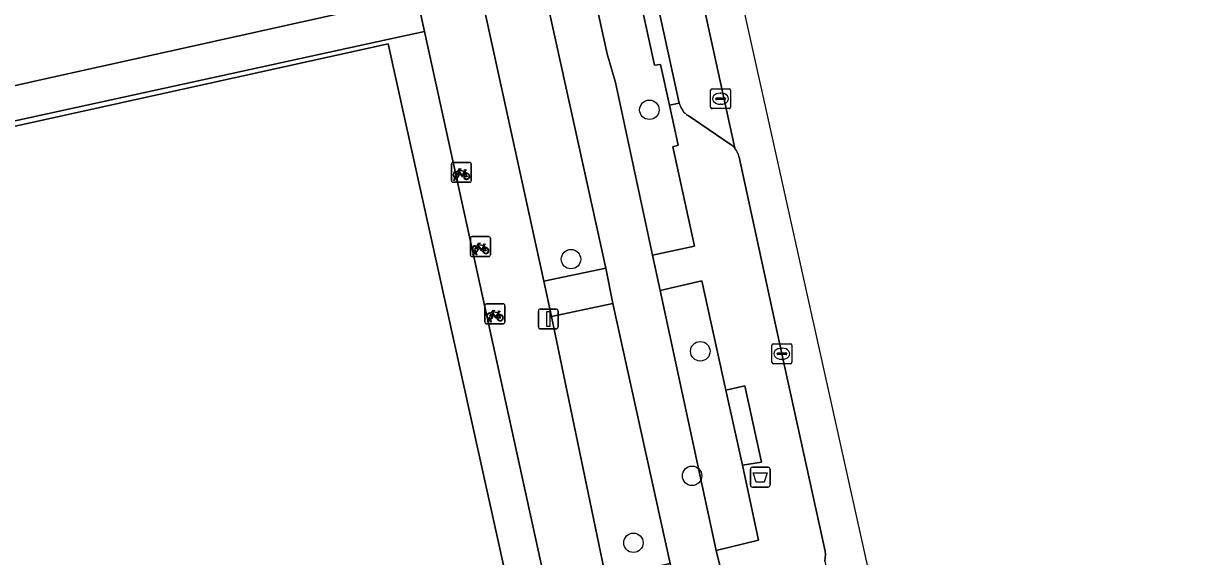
# Model space of a CAD drawing. Extents: x 160030 to 160839, y 385325 to 386450.
# Drawn here: x 160780.3 to 160838.7, y 385429.2 to 385456.1 of the extents above; entities that cross this region are included whole.
import ezdxf

# ---------------------------------------------------------------- set-up
doc = ezdxf.new("R2010")
doc.units = 0
for name, color, linetype in [('IMGEO_Afvalbak', 7, 'Continuous'), ('IMGEO_Berm_groen', 7, 'Continuous'), ('IMGEO_Boom', 7, 'Continuous'), ('IMGEO_Fietsenrek', 7, 'Continuous'), ('IMGEO_Fietspad_gesloten', 7, 'Continuous'), ('IMGEO_Groenvoorziening', 7, 'Continuous'), ('IMGEO_Kolk', 7, 'Continuous'), ('IMGEO_Lichtmast', 7, 'Continuous'), ('IMGEO_Pand', 7, 'Continuous'), ('IMGEO_Parkeervlak_open', 7, 'Continuous'), ('IMGEO_Rijbaan_lokaal_gesloten', 7, 'Continuous'), ('IMGEO_Voetpad_gesloten', 7, 'Continuous'), ('IMGEO_Voetpad_open', 7, 'Continuous')]:
    doc.layers.add(name, color=color, linetype=linetype)

msp = doc.modelspace()

# ---------------------------------------------------------------- linework, layer by layer
at = {"layer": 'IMGEO_Afvalbak'}
for p, q in [((160816.886, 385432.832), (160816.886, 385433.632)), ((160816.886, 385433.632), (160816.886, 385432.832)), ((160816.986, 385433.732), (160817.776, 385433.732)), ((160817.776, 385433.732), (160816.986, 385433.732)), ((160817.876, 385433.632), (160817.876, 385432.832)), ((160817.876, 385432.832), (160817.876, 385433.632)), ((160817.776, 385432.732), (160816.986, 385432.732)), ((160816.986, 385432.732), (160817.776, 385432.732))]:
    msp.add_line(p, q, dxfattribs=at)
msp.add_lwpolyline([(160817.029, 385433.446), (160817.733, 385433.446), (160817.584, 385432.976), (160817.178, 385432.976), (160817.029, 385433.446)], dxfattribs=at)
for centre, start, end in [((160816.986, 385433.632), 90, 180), ((160816.986, 385433.632), 90, 180), ((160817.776, 385433.632), 0, 90), ((160817.776, 385433.632), 360, 90), ((160816.986, 385432.832), 180, 270), ((160816.986, 385432.832), 180, 270), ((160817.776, 385432.832), 270, 0), ((160817.776, 385432.832), 270, 0)]:
    msp.add_arc(centre, 0.1, start, end, dxfattribs=at)
at = {"layer": 'IMGEO_Berm_groen'}
for points in [[(160806.242, 385480.55), (160806.562, 385480.558), (160802.495, 385499.243), (160802.21, 385499.171), (160801.969, 385500.243), (160800.457, 385506.956), (160798.27, 385506.498), (160799.759, 385499.737), (160809.682, 385454.536), (160810.1, 385453.083), (160811.969, 385444.403), (160814.075, 385444.86), (160812.983, 385449.852), (160813.265, 385449.929), (160812.818, 385451.944), (160812.363, 385453.998), (160812.076, 385453.95), (160809.307, 385466.647), (160809.59, 385466.7), (160808.282, 385472.764), (160807.999, 385472.692)], [(160797.427, 385499.158), (160794.188, 385498.465), (160795.865, 385490.976), (160803.667, 385456.119), (160806.508, 385443.099), (160809.626, 385443.74)], [(160812.353, 385442.619), (160815.17, 385429.543), (160817.287, 385430.063), (160816.494, 385433.834), (160815.654, 385437.6), (160814.451, 385443.108)], [(160809.969, 385441.976), (160806.895, 385441.309), (160809.62, 385428.161), (160812.853, 385428.88)]]:
    msp.add_lwpolyline(points, close=True, dxfattribs=at)
at = {"layer": 'IMGEO_Boom'}
for centre in [(160811.811, 385451.713), (160807.874, 385444.2), (160814.369, 385439.564), (160813.957, 385433.298), (160811.009, 385429.93)]:
    msp.add_circle(centre, 0.489, dxfattribs=at)
at = {"layer": 'IMGEO_Fietsenrek'}
for p, q in [((160801.862, 385448.139), (160801.862, 385448.98)), ((160801.862, 385448.98), (160801.862, 385448.139)), ((160801.937, 385449.064), (160802.778, 385449.064)), ((160802.778, 385449.064), (160801.937, 385449.064)), ((160802.862, 385448.989), (160802.862, 385448.148)), ((160802.862, 385448.148), (160802.862, 385448.989)), ((160801.989, 385448.148), (160802.028, 385448.308)), ((160802.023, 385448.148), (160801.989, 385448.148)), ((160802.058, 385448.296), (160802.023, 385448.148)), ((160802.1, 385448.32), (160802.099, 385448.324)), ((160802.141, 385448.148), (160802.107, 385448.29)), ((160802.131, 385448.331), (160802.132, 385448.324)), ((160802.139, 385448.294), (160802.174, 385448.148)), ((160802.174, 385448.148), (160802.141, 385448.148)), ((160802.549, 385448.613), (160802.585, 385448.518)), ((160802.787, 385448.064), (160801.946, 385448.064)), ((160801.946, 385448.064), (160802.787, 385448.064)), ((160802.821, 385444.406), (160802.821, 385445.247)), ((160802.821, 385445.247), (160802.821, 385444.406)), ((160802.896, 385445.331), (160803.737, 385445.331)), ((160803.737, 385445.331), (160802.896, 385445.331)), ((160803.821, 385445.256), (160803.821, 385444.415)), ((160803.821, 385444.415), (160803.821, 385445.256)), ((160803.09, 385444.598), (160803.091, 385444.591)), ((160803.508, 385444.88), (160803.544, 385444.785)), ((160803.746, 385444.331), (160802.905, 385444.331)), ((160802.905, 385444.331), (160803.746, 385444.331)), ((160802.948, 385444.415), (160802.987, 385444.575)), ((160802.982, 385444.415), (160802.948, 385444.415)), ((160803.017, 385444.563), (160802.982, 385444.415)), ((160803.059, 385444.587), (160803.058, 385444.591)), ((160803.1, 385444.415), (160803.066, 385444.557)), ((160803.098, 385444.561), (160803.133, 385444.415)), ((160803.133, 385444.415), (160803.1, 385444.415)), ((160803.548, 385441.023), (160803.548, 385441.864)), ((160803.548, 385441.864), (160803.548, 385441.023)), ((160803.623, 385441.948), (160804.464, 385441.948)), ((160804.464, 385441.948), (160803.623, 385441.948)), ((160804.548, 385441.873), (160804.548, 385441.032)), ((160804.548, 385441.032), (160804.548, 385441.873)), ((160803.675, 385441.032), (160803.714, 385441.192)), ((160803.744, 385441.18), (160803.709, 385441.032)), ((160803.786, 385441.204), (160803.785, 385441.208)), ((160803.827, 385441.032), (160803.793, 385441.174)), ((160803.817, 385441.215), (160803.818, 385441.208)), ((160803.825, 385441.178), (160803.86, 385441.032)), ((160804.235, 385441.497), (160804.271, 385441.402)), ((160804.473, 385440.948), (160803.632, 385440.948)), ((160803.632, 385440.948), (160804.473, 385440.948)), ((160803.709, 385441.032), (160803.675, 385441.032)), ((160803.86, 385441.032), (160803.827, 385441.032))]:
    msp.add_line(p, q, dxfattribs=at)
for points in [[(160802.175, 385448.59), (160802.27, 385448.754), (160802.356, 385448.74), (160802.358, 385448.731), (160802.302, 385448.72), (160802.275, 385448.675), (160802.531, 385448.634)], [(160802.531, 385448.634), (160802.556, 385448.683), (160802.55, 385448.687), (160802.527, 385448.691), (160802.515, 385448.698), (160802.514, 385448.701), (160802.516, 385448.706), (160802.611, 385448.691), (160802.613, 385448.681), (160802.603, 385448.668), (160802.591, 385448.662), (160802.577, 385448.668), (160802.549, 385448.613)], [(160802.196, 385448.538), (160802.144, 385448.448), (160802.104, 385448.423), (160802.105, 385448.47), (160802.16, 385448.564)], [(160802.471, 385448.346), (160802.421, 385448.346), (160802.23, 385448.597), (160802.211, 385448.565)], [(160802.518, 385448.609), (160802.261, 385448.65), (160802.244, 385448.621), (160802.411, 385448.401), (160802.518, 385448.609)], [(160802.566, 385448.511), (160802.536, 385448.588), (160802.427, 385448.37), (160802.47, 385448.37)], [(160802.5, 385448.37), (160802.62, 385448.369), (160802.576, 385448.483)], [(160802.596, 385448.49), (160802.651, 385448.345), (160802.501, 385448.345)], [(160803.155, 385444.805), (160803.103, 385444.715), (160803.063, 385444.69), (160803.064, 385444.737), (160803.119, 385444.831)], [(160803.134, 385444.857), (160803.229, 385445.021), (160803.315, 385445.007), (160803.317, 385444.998), (160803.261, 385444.987), (160803.234, 385444.942), (160803.49, 385444.901)], [(160803.43, 385444.613), (160803.38, 385444.613), (160803.189, 385444.864), (160803.17, 385444.832)], [(160803.477, 385444.876), (160803.22, 385444.917), (160803.203, 385444.888), (160803.37, 385444.668), (160803.477, 385444.876)], [(160803.525, 385444.778), (160803.495, 385444.855), (160803.386, 385444.637), (160803.429, 385444.637)], [(160803.459, 385444.637), (160803.579, 385444.636), (160803.535, 385444.75)], [(160803.555, 385444.757), (160803.61, 385444.612), (160803.46, 385444.612)], [(160803.49, 385444.901), (160803.515, 385444.95), (160803.509, 385444.954), (160803.486, 385444.958), (160803.474, 385444.965), (160803.473, 385444.968), (160803.475, 385444.973), (160803.57, 385444.958), (160803.572, 385444.948), (160803.562, 385444.935), (160803.55, 385444.929), (160803.536, 385444.935), (160803.508, 385444.88)], [(160803.882, 385441.422), (160803.83, 385441.332), (160803.79, 385441.307), (160803.791, 385441.354), (160803.846, 385441.448)], [(160803.861, 385441.474), (160803.956, 385441.638), (160804.042, 385441.624), (160804.044, 385441.615), (160803.988, 385441.604), (160803.961, 385441.559), (160804.217, 385441.518)], [(160804.157, 385441.23), (160804.107, 385441.23), (160803.916, 385441.481), (160803.897, 385441.449)], [(160804.204, 385441.493), (160803.947, 385441.534), (160803.93, 385441.505), (160804.097, 385441.285), (160804.204, 385441.493)], [(160804.252, 385441.395), (160804.222, 385441.472), (160804.113, 385441.254), (160804.156, 385441.254)], [(160804.186, 385441.254), (160804.306, 385441.253), (160804.262, 385441.367)], [(160804.282, 385441.374), (160804.337, 385441.229), (160804.187, 385441.229)], [(160804.217, 385441.518), (160804.242, 385441.567), (160804.236, 385441.571), (160804.213, 385441.575), (160804.201, 385441.582), (160804.2, 385441.585), (160804.202, 385441.59), (160804.297, 385441.575), (160804.299, 385441.565), (160804.289, 385441.552), (160804.277, 385441.546), (160804.263, 385441.552), (160804.235, 385441.497)]]:
    msp.add_lwpolyline(points, dxfattribs=at)
for centre, radius, start, end in [((160801.94, 385448.986), 0.0779, 92.4484, 184.28452), ((160801.94, 385448.986), 0.0779, 92.4484, 184.28452), ((160802.784, 385448.986), 0.0779, 2.4484, 94.28452), ((160802.784, 385448.986), 0.0779, 2.4484, 94.28452), ((160801.94, 385448.142), 0.0779, 182.4484, 274.28452), ((160801.94, 385448.142), 0.0779, 182.4484, 274.28452), ((160802.102, 385448.449), 0.159, 62.67661, 242.13685), ((160802.102, 385448.449), 0.129, 63.31916, 238.90302), ((160802.082, 385448.32), 0.0499, 12.8025, 158.69338), ((160802.102, 385448.449), 0.159, 253.99666, 271.78671), ((160802.082, 385448.32), 0.0174, 12.8025, 163.45023), ((160802.102, 385448.449), 0.129, 253.41502, 269.02044), ((160802.102, 385448.449), 0.129, 283.60429, 43.43025), ((160802.102, 385448.449), 0.159, 283.5766, 46.60424), ((160802.629, 385448.365), 0.159, 113.3408, 178.32165), ((160802.629, 385448.365), 0.159, 187.0065, 105.77075), ((160802.629, 385448.365), 0.129, 113.92302, 177.95563), ((160802.629, 385448.365), 0.129, 188.67146, 104.58832), ((160802.784, 385448.142), 0.0779, 272.4484, 4.28452), ((160802.784, 385448.142), 0.0779, 272.4484, 4.28452), ((160802.899, 385445.253), 0.0779, 92.4484, 184.28452), ((160802.899, 385445.253), 0.0779, 92.4484, 184.28452), ((160803.743, 385445.253), 0.0779, 2.4484, 94.28452), ((160803.743, 385445.253), 0.0779, 2.4484, 94.28452), ((160803.061, 385444.716), 0.159, 62.67661, 242.13685), ((160803.061, 385444.716), 0.129, 63.31916, 238.90302), ((160803.041, 385444.587), 0.0499, 12.8025, 158.69338), ((160803.041, 385444.587), 0.0174, 12.8025, 163.45023), ((160803.061, 385444.716), 0.129, 283.60429, 43.43025), ((160803.061, 385444.716), 0.159, 283.5766, 46.60424), ((160803.588, 385444.632), 0.159, 113.3408, 178.32165), ((160803.588, 385444.632), 0.159, 187.0065, 105.77075), ((160803.588, 385444.632), 0.129, 113.92302, 177.95563), ((160803.588, 385444.632), 0.129, 188.67146, 104.58832), ((160802.899, 385444.409), 0.0779, 182.4484, 274.28452), ((160802.899, 385444.409), 0.0779, 182.4484, 274.28452), ((160803.061, 385444.716), 0.159, 253.99666, 271.78671), ((160803.061, 385444.716), 0.129, 253.41502, 269.02044), ((160803.743, 385444.409), 0.0779, 272.4484, 4.28452), ((160803.743, 385444.409), 0.0779, 272.4484, 4.28452), ((160803.626, 385441.87), 0.0779, 92.4484, 184.28452), ((160803.626, 385441.87), 0.0779, 92.4484, 184.28452), ((160804.47, 385441.87), 0.0779, 2.4484, 94.28452), ((160804.47, 385441.87), 0.0779, 2.4484, 94.28452), ((160803.788, 385441.333), 0.159, 62.67661, 242.13685), ((160803.788, 385441.333), 0.129, 63.31916, 238.90302), ((160803.768, 385441.204), 0.0499, 12.8025, 158.69338), ((160803.788, 385441.333), 0.159, 253.99666, 271.78671), ((160803.768, 385441.204), 0.0174, 12.8025, 163.45023), ((160803.788, 385441.333), 0.129, 253.41502, 269.02044), ((160803.788, 385441.333), 0.129, 283.60429, 43.43025), ((160803.788, 385441.333), 0.159, 283.5766, 46.60424), ((160804.315, 385441.249), 0.159, 113.3408, 178.32165), ((160804.315, 385441.249), 0.159, 187.0065, 105.77075), ((160804.315, 385441.249), 0.129, 113.92302, 177.95563), ((160804.315, 385441.249), 0.129, 188.67146, 104.58832), ((160803.626, 385441.026), 0.0779, 182.4484, 274.28452), ((160803.626, 385441.026), 0.0779, 182.4484, 274.28452), ((160804.47, 385441.026), 0.0779, 272.4484, 4.28452), ((160804.47, 385441.026), 0.0779, 272.4484, 4.28452)]:
    msp.add_arc(centre, radius, start, end, dxfattribs=at)
at = {"layer": 'IMGEO_Fietspad_gesloten'}
for points in [[(160792.368, 385521.932), (160793.589, 385516.457), (160795.362, 385508.579), (160797.427, 385499.158), (160809.626, 385443.74), (160809.969, 385441.976), (160812.853, 385428.88), (160813.249, 385427.051), (160817.63, 385406.953), (160818.062, 385405.135), (160821.332, 385390.059), (160822.258, 385385.822), (160823.218, 385381.261)], [(160825.631, 385381.285), (160824.357, 385387.4), (160823.577, 385391.064), (160821.303, 385401.478), (160820.97, 385402.976), (160815.594, 385427.789), (160815.17, 385429.543), (160812.353, 385442.619), (160811.969, 385444.403), (160810.1, 385453.083), (160809.682, 385454.536), (160799.759, 385499.737), (160798.27, 385506.498), (160797.802, 385508.624), (160797.594, 385509.582)]]:
    msp.add_lwpolyline(points, dxfattribs=at)
at = {"layer": 'IMGEO_Groenvoorziening'}
msp.add_lwpolyline([(160800.511, 385455.651), (160798.644, 385455.243), (160774.255, 385449.913), (160774.31, 385449.642), (160798.688, 385455.032), (160812.533, 385392.356), (160814.276, 385392.749)], close=True, dxfattribs=at)
at = {"layer": 'IMGEO_Kolk'}
for p, q in [((160814.962, 385452.77), (160815.814, 385452.77)), ((160814.887, 385451.844), (160814.887, 385452.696)), ((160815.146, 385452.264), (160815.146, 385452.276)), ((160815.584, 385452.227), (160815.186, 385452.227)), ((160815.189, 385452.313), (160815.587, 385452.313)), ((160815.375, 385452.55), (160815.4, 385452.55)), ((160815.63, 385452.276), (160815.63, 385452.264)), ((160815.888, 385452.696), (160815.888, 385451.844)), ((160815.814, 385451.77), (160814.962, 385451.77)), ((160815.398, 385451.99), (160815.373, 385451.99)), ((160818.045, 385439.939), (160818.897, 385439.939)), ((160817.97, 385439.013), (160817.97, 385439.865)), ((160818.229, 385439.433), (160818.229, 385439.445)), ((160818.667, 385439.396), (160818.269, 385439.396)), ((160818.272, 385439.482), (160818.67, 385439.482)), ((160818.458, 385439.719), (160818.483, 385439.719)), ((160818.713, 385439.445), (160818.713, 385439.433)), ((160818.971, 385439.865), (160818.971, 385439.013)), ((160818.897, 385438.939), (160818.045, 385438.939)), ((160818.481, 385439.159), (160818.456, 385439.159))]:
    msp.add_line(p, q, dxfattribs=at)
for points in [[(160814.962, 385452.77), (160815.814, 385452.77)], [(160814.887, 385451.844), (160814.887, 385452.696)], [(160815.888, 385452.696), (160815.888, 385451.844)], [(160815.814, 385451.77), (160814.962, 385451.77)], [(160818.045, 385439.939), (160818.897, 385439.939)], [(160817.97, 385439.013), (160817.97, 385439.865)], [(160818.971, 385439.865), (160818.971, 385439.013)], [(160818.897, 385438.939), (160818.045, 385438.939)]]:
    msp.add_lwpolyline(points, dxfattribs=at)
for centre, radius, start, end in [((160814.964, 385452.694), 0.0765, 91.55205, 178.44795), ((160814.964, 385452.694), 0.0765, 91.55205, 178.44795), ((160815.812, 385452.694), 0.0765, 1.55205, 88.44795), ((160815.812, 385452.694), 0.0765, 1.55205, 88.44795), ((160815.186, 385452.273), 0.0403, 85.87752, 175.75265), ((160815.183, 385452.263), 0.0366, 178.93798, 274.71019), ((160815.587, 385452.27), 0.043, 264.86636, 352.45326), ((160815.591, 385452.275), 0.0386, 1.73085, 96.63898), ((160814.964, 385451.846), 0.0765, 181.55205, 268.44795), ((160814.964, 385451.846), 0.0765, 181.55205, 268.44795), ((160815.812, 385451.846), 0.0765, 271.55205, 358.44795), ((160815.812, 385451.846), 0.0765, 271.55205, 358.44795), ((160818.047, 385439.863), 0.0765, 91.55205, 178.44795), ((160818.047, 385439.863), 0.0765, 91.55205, 178.44795), ((160818.895, 385439.863), 0.0765, 1.55205, 88.44795), ((160818.895, 385439.863), 0.0765, 1.55205, 88.44795), ((160818.269, 385439.442), 0.0403, 85.87752, 175.75265), ((160818.266, 385439.432), 0.0366, 178.93798, 274.71019), ((160818.67, 385439.439), 0.043, 264.86636, 352.45326), ((160818.674, 385439.444), 0.0386, 1.73085, 96.63898), ((160818.047, 385439.015), 0.0765, 181.55205, 268.44795), ((160818.047, 385439.015), 0.0765, 181.55205, 268.44795), ((160818.895, 385439.015), 0.0765, 271.55205, 358.44795), ((160818.895, 385439.015), 0.0765, 271.55205, 358.44795)]:
    msp.add_arc(centre, radius, start, end, dxfattribs=at)
for centre, major_axis, ratio, start_param, end_param in [((160815.374, 385452.27), (-0.387, 0.002), 0.722429, 4.712389, 7.853982), ((160815.399, 385452.27), (-0.39, 0.002), 0.717154, 1.570796, 4.712389), ((160818.457, 385439.439), (-0.387, 0.002), 0.722429, 4.712389, 7.853982), ((160818.482, 385439.439), (-0.39, 0.002), 0.717154, 1.570796, 4.712389)]:
    msp.add_ellipse(centre, major_axis=major_axis, ratio=ratio, start_param=start_param, end_param=end_param, dxfattribs=at)
at = {"layer": 'IMGEO_Lichtmast'}
for p, q in [((160806.331, 385441.69), (160807.121, 385441.69)), ((160807.121, 385441.69), (160806.331, 385441.69)), ((160806.231, 385440.79), (160806.231, 385441.59)), ((160806.231, 385441.59), (160806.231, 385440.79)), ((160807.221, 385441.59), (160807.221, 385440.79)), ((160807.221, 385440.79), (160807.221, 385441.59)), ((160807.121, 385440.69), (160806.331, 385440.69)), ((160806.331, 385440.69), (160807.121, 385440.69))]:
    msp.add_line(p, q, dxfattribs=at)
msp.add_lwpolyline([(160806.651, 385441.565), (160806.801, 385441.565), (160806.801, 385440.815), (160806.651, 385440.815), (160806.651, 385441.565)], dxfattribs=at)
for centre, start, end in [((160806.331, 385441.59), 90, 180), ((160806.331, 385441.59), 90, 180), ((160807.121, 385441.59), 0, 90), ((160807.121, 385441.59), 360, 90), ((160806.331, 385440.79), 180, 270), ((160806.331, 385440.79), 180, 270), ((160807.121, 385440.79), 270, 0), ((160807.121, 385440.79), 270, 0)]:
    msp.add_arc(centre, 0.1, start, end, dxfattribs=at)
at = {"layer": 'IMGEO_Pand'}
msp.add_lwpolyline([(160773.804, 385451.549), (160781.143, 385453.208), (160797.548, 385456.836), (160788.175, 385500), (160787.599, 385502.653), (160786.547, 385507.479), (160778.72, 385505.758)], dxfattribs=at)
msp.add_lwpolyline([(160809.548, 385388.768), (160808.287, 385388.503), (160807.798, 385390.833), (160809.183, 385391.124), (160809.109, 385391.476), (160812.533, 385392.356), (160798.688, 385455.032), (160774.31, 385449.642), (160787.467, 385389.948), (160788.235, 385386.464), (160788.707, 385384.054), (160792.951, 385384.942), (160802.259, 385386.891), (160809.612, 385388.463)], close=True, dxfattribs=at)
at = {"layer": 'IMGEO_Parkeervlak_open'}
for points in [[(160813.765, 385451.424), (160815.876, 385449.984), (160815.948, 385449.926), (160816.017, 385449.864), (160816.098, 385449.785), (160803.603, 385506.978)], [(160801.912, 385504.345), (160813.315, 385452.053)]]:
    msp.add_lwpolyline(points, dxfattribs=at)
msp.add_arc((160814.209, 385452.217), 0.909, 190.41545, 240.74602, dxfattribs=at)
at = {"layer": 'IMGEO_Rijbaan_lokaal_gesloten'}
for points in [[(160828.615, 385333.052), (160838.712, 385333.406), (160836.967, 385359.152), (160829.424, 385398.876), (160802.685, 385519.246), (160786.986, 385589.919), (160783.981, 385603.977), (160774.456, 385648.538), (160734.272, 385836.538), (160732.663, 385844.066), (160719.827, 385902.586), (160715.986, 385920.097)], [(160802.808, 385510.658), (160803.603, 385506.978), (160816.098, 385449.785)], [(160816.315, 385449.323), (160818.471, 385439.439), (160820.641, 385429.501), (160820.652, 385429.337), (160820.648, 385429.173), (160820.627, 385429.01), (160827.85, 385393.942), (160828.247, 385392.017), (160828.968, 385388.489), (160829.526, 385385.741), (160831.469, 385376.359), (160831.887, 385374.174), (160832.388, 385371.461), (160832.821, 385368.737), (160833.184, 385366.002), (160833.524, 385362.938), (160833.81, 385359.868), (160834.041, 385356.794), (160834.64, 385347.51), (160834.948, 385342.956), (160834.956, 385342.839)]]:
    msp.add_lwpolyline(points, dxfattribs=at)
msp.add_arc((160815.3, 385449.128), 1.034, 10.86301, 39.45559, dxfattribs=at)
at = {"layer": 'IMGEO_Voetpad_gesloten'}
msp.add_lwpolyline([(160815.654, 385437.6), (160816.494, 385433.834), (160817.445, 385433.985), (160816.61, 385437.831)], close=True, dxfattribs=at)
at = {"layer": 'IMGEO_Voetpad_open'}
for points in [[(160790.944, 385511.538), (160788.25, 385511.424), (160788.962, 385508.484), (160790.818, 385500), (160800.148, 385457.351), (160800.511, 385455.651), (160814.276, 385392.749), (160814.901, 385389.891), (160815.153, 385388.738), (160818.092, 385374.512)], [(160797.594, 385509.582), (160797.802, 385508.624), (160798.27, 385506.498), (160800.457, 385506.956), (160801.969, 385500.243), (160802.21, 385499.171), (160802.495, 385499.243), (160806.562, 385480.558), (160806.242, 385480.55), (160807.999, 385472.692), (160808.282, 385472.764), (160809.59, 385466.7), (160809.307, 385466.647), (160812.076, 385453.95), (160812.363, 385453.998), (160812.818, 385451.944), (160813.315, 385452.053), (160801.912, 385504.345)], [(160821.2, 385374.213), (160819.763, 385381.609), (160818.982, 385385.004), (160820.734, 385385.433), (160822.258, 385385.822), (160821.332, 385390.059), (160819.996, 385389.745), (160818.212, 385389.465), (160815.904, 385400.04), (160814.942, 385404.449), (160814.54, 385406.194), (160810.046, 385426.333), (160813.249, 385427.051), (160812.853, 385428.88), (160809.62, 385428.161), (160806.895, 385441.309), (160806.508, 385443.099), (160803.667, 385456.119), (160795.865, 385490.976)], [(160788.235, 385386.464), (160787.467, 385389.948), (160774.31, 385449.642), (160774.255, 385449.913), (160798.644, 385455.243), (160800.511, 385455.651), (160800.148, 385457.351), (160798.155, 385456.956), (160797.548, 385456.836), (160781.143, 385453.208), (160773.804, 385451.549), (160772.595, 385451.288), (160768.982, 385450.51), (160764.078, 385449.456), (160749.322, 385446.285), (160743.559, 385449.67), (160742.478, 385450.309), (160720.983, 385462.799)], [(160813.315, 385452.053), (160812.818, 385451.944), (160813.265, 385449.929), (160812.983, 385449.852), (160814.075, 385444.86), (160811.969, 385444.403), (160812.353, 385442.619), (160814.451, 385443.108), (160815.654, 385437.6), (160816.61, 385437.831), (160817.445, 385433.985), (160816.494, 385433.834), (160817.287, 385430.063), (160815.17, 385429.543), (160815.594, 385427.789), (160817.693, 385428.278), (160817.883, 385427.398), (160818.155, 385427.472), (160818.518, 385425.678), (160819.028, 385425.781)], [(160816.098, 385449.785), (160816.017, 385449.864), (160815.948, 385449.926), (160815.876, 385449.984), (160813.765, 385451.424)], [(160820.627, 385429.01), (160820.648, 385429.173), (160820.652, 385429.337), (160820.641, 385429.501), (160818.471, 385439.439), (160816.315, 385449.323)]]:
    msp.add_lwpolyline(points, dxfattribs=at)
msp.add_lwpolyline([(160809.626, 385443.74), (160806.508, 385443.099), (160806.895, 385441.309), (160809.969, 385441.976)], close=True, dxfattribs=at)
for centre, radius, start, end in [((160814.209, 385452.217), 0.909, 190.41545, 240.74602), ((160815.3, 385449.128), 1.034, 10.86301, 39.45559)]:
    msp.add_arc(centre, radius, start, end, dxfattribs=at)

doc.saveas('drawing.dxf')
